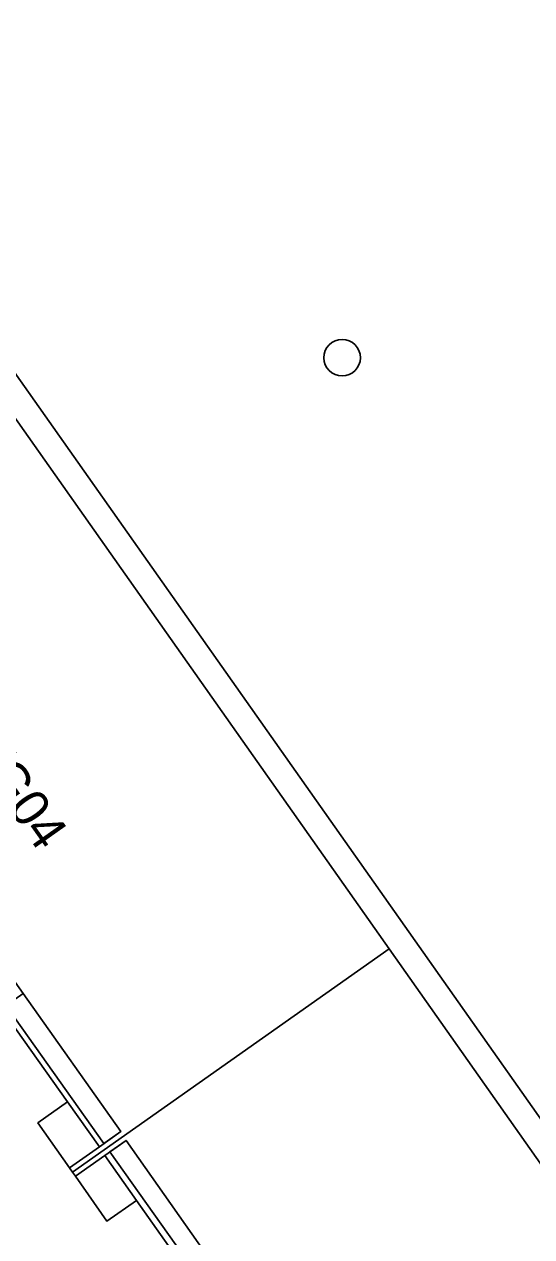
# Model space of a CAD drawing. Extents: x 159352 to 160617, y 385888 to 387323.
# Drawn here: x 160111.93 to 160125.5, y 387055.45 to 387087.87 of the extents above; entities that cross this region are included whole.
import ezdxf

# ---------------------------------------------------------------- set-up
doc = ezdxf.new("R2010")
doc.units = 0
for name, color, linetype in [('IMGEO_Boom', 7, 'Continuous'), ('IMGEO_Groenvoorziening', 7, 'Continuous'), ('IMGEO_Pand', 7, 'Continuous'), ('IMGEO_Pand_nummerreeks', 7, 'Continuous'), ('IMGEO_Pand_overbouw', 7, 'Continuous'), ('IMGEO_Voetpad_open', 7, 'Continuous')]:
    doc.layers.add(name, color=color, linetype=linetype)

msp = doc.modelspace()

# ---------------------------------------------------------------- linework, layer by layer
at = {"layer": 'IMGEO_Boom'}
msp.add_circle((160120.432, 387078.956), 0.489, dxfattribs=at)
at = {"layer": 'IMGEO_Groenvoorziening'}
msp.add_lwpolyline([(160111.259, 387127.68), (160111.027, 387127.528), (160095.844, 387116.831), (160088.372, 387111.605), (160090.369, 387108.778), (160090.541, 387108.532), (160131.066, 387051.05), (160143.067, 387059.509), (160128.801, 387079.691), (160144.435, 387090.75), (160133.721, 387105.827)], dxfattribs=at)
msp.add_lwpolyline([(160112.616, 387051.092), (160116.689, 387053.934), (160114.932, 387056.422), (160114.138, 387055.868), (160113.297, 387057.073), (160113.219, 387057.183), (160113.141, 387057.294), (160112.295, 387058.499), (160113.09, 387059.057), (160111.319, 387061.549), (160107.25, 387058.714)], close=True, dxfattribs=at)
at = {"layer": 'IMGEO_Pand'}
for points in [[(160102.754, 387072.023), (160103.523, 387072.571), (160104.101, 387072.984), (160107.843, 387067.676), (160108.474, 387066.785), (160108.668, 387066.511), (160108.923, 387066.152), (160109.919, 387064.746), (160111.899, 387061.953), (160114.512, 387058.265), (160113.941, 387057.86), (160113.141, 387057.294), (160113.219, 387057.183), (160121.685, 387063.154), (160111.091, 387078.177), (160102.622, 387072.205)], [(160123.883, 387042.001), (160132.951, 387048.375), (160132.779, 387048.621), (160132.214, 387048.224), (160121.685, 387063.154), (160113.219, 387057.183), (160113.297, 387057.073), (160114.081, 387057.626), (160114.654, 387058.029), (160117.259, 387054.332), (160119.222, 387051.545), (160120.217, 387050.133), (160120.46, 387049.788), (160120.663, 387049.499), (160125.084, 387043.224), (160124.513, 387042.819), (160123.707, 387042.246)]]:
    msp.add_lwpolyline(points, close=True, dxfattribs=at)
at = {"layer": 'IMGEO_Pand_overbouw'}
for points in [[(160104.101, 387072.984), (160103.623, 387072.642), (160114.06, 387057.944), (160114.512, 387058.265), (160111.899, 387061.953), (160109.919, 387064.746), (160108.923, 387066.152), (160108.668, 387066.511), (160108.474, 387066.785), (160107.843, 387067.676)], [(160114.654, 387058.029), (160114.218, 387057.722), (160124.704, 387042.954), (160125.084, 387043.224), (160120.663, 387049.499), (160120.46, 387049.788), (160120.217, 387050.133), (160119.222, 387051.545), (160117.259, 387054.332)]]:
    msp.add_lwpolyline(points, close=True, dxfattribs=at)
at = {"layer": 'IMGEO_Voetpad_open'}
for points in [[(160144.435, 387090.75), (160128.801, 387079.691), (160143.067, 387059.509), (160131.066, 387051.05), (160090.541, 387108.532)], [(160100.494, 387093.204), (160111.091, 387078.177), (160121.685, 387063.154), (160132.214, 387048.224), (160132.779, 387048.621), (160132.951, 387048.375), (160123.883, 387042.001), (160120.724, 387039.765), (160121.767, 387038.091), (160134.195, 387046.856), (160136.492, 387043.585), (160138.647, 387045.127)]]:
    msp.add_lwpolyline(points, dxfattribs=at)
for points in [[(160113.941, 387057.86), (160114.512, 387058.265), (160111.899, 387061.953), (160111.319, 387061.549), (160113.09, 387059.057)], [(160112.295, 387058.499), (160113.141, 387057.294), (160113.941, 387057.86), (160113.09, 387059.057)], [(160114.932, 387056.422), (160116.689, 387053.934), (160117.259, 387054.332), (160114.654, 387058.029), (160114.081, 387057.626)], [(160114.932, 387056.422), (160114.081, 387057.626), (160113.297, 387057.073), (160114.138, 387055.868)]]:
    msp.add_lwpolyline(points, close=True, dxfattribs=at)

# ---------------------------------------------------------------- texts
at = {"layer": 'IMGEO_Pand_nummerreeks'}
msp.add_text('14-24/G04', height=1, rotation=305.2724, dxfattribs=at).set_placement((160108.676, 387070.88))

doc.saveas('drawing.dxf')
